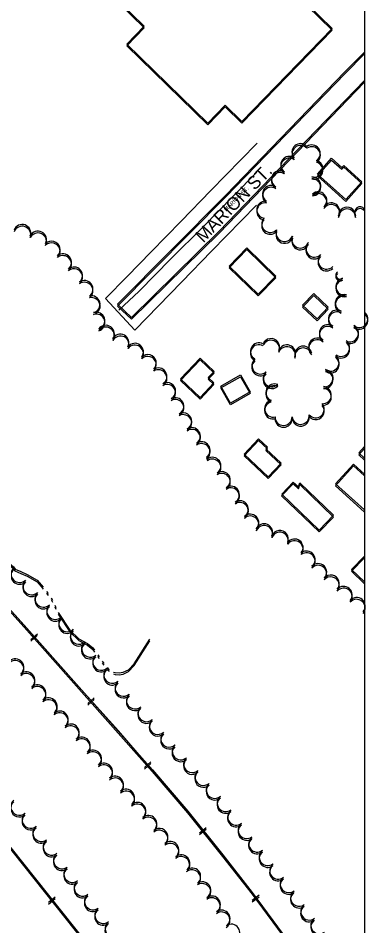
# Model space of a CAD drawing. Extents: x -25029 to 2274964, y -81170 to 687028.
# Drawn here: x 14847 to 15255, y -66960 to -65900 of the extents above; entities that cross this region are included whole.
import ezdxf

# ---------------------------------------------------------------- set-up
doc = ezdxf.new("R2010")
doc.units = 0
for name, color, linetype in [('60', 7, 'Continuous'), ('81911BEA - RW_X_Fee_RW', 7, 'Continuous'), ('BLDG', 7, 'Continuous'), ('GE_X_CL_2000', 7, 'Continuous'), ('RD_X_RR_1', 7, 'Continuous'), ('ROAD', 7, 'Continuous'), ('ROAD-NAME', 7, 'Continuous'), ('RR', 7, 'Continuous'), ('TREES', 7, 'Continuous'), ('WATER', 7, 'Continuous')]:
    doc.layers.add(name, color=color, linetype=linetype)

msp = doc.modelspace()

# ---------------------------------------------------------------- linework, layer by layer
at = {"layer": '60'}
msp.add_lwpolyline([(10251.6, -64748.4), (15251.6, -64748.4), (15251.6, -68748.4), (10251.6, -68748.4)], close=True, dxfattribs=at)
at = {"layer": '81911BEA - RW_X_Fee_RW'}
msp.add_line((14949, -66227.6), (14983.2, -66264.4), dxfattribs=at)
for points in [[(14949, -66227.6), (14974.4, -66201.8), (15002.4, -66173.1), (15037.3, -66137.3), (15072.1, -66101.5), (15107, -66065.7), (15126, -66046.2)], [(14983.2, -66264.4), (15038.2, -66208), (15073, -66172.2), (15107.9, -66136.4), (15125.4, -66118.5)]]:
    msp.add_lwpolyline(points, dxfattribs=at)
at = {"layer": 'BLDG'}
for p, q in [((15238.7, -66420.9), (15251.6, -66432.6)), ((15238.7, -66423), (15251.6, -66434.7))]:
    msp.add_line(p, q, dxfattribs=at)
for points in [[(14682.5, -65549.4), (14712.4, -65578.5), (14706.3, -65584.9), (14685.3, -65564.4), (14665.7, -65584.5), (14675.5, -65594), (14540.5, -65732.5), (14605.1, -65795.5), (14760.5, -65635.9), (14754, -65629.6), (14759.3, -65624.1), (14774, -65638.4), (14745.7, -65667.5), (14994.1, -65909.5), (14973.8, -65930.4), (15068.4, -66022.5), (15088.7, -66001.6), (15108.3, -66020.6), (15213.8, -65912.2), (14759.8, -65470)], [(14682.6, -65551.4), (14712.5, -65580.5), (14706.4, -65586.9), (14685.4, -65566.4), (14665.8, -65586.5), (14675.6, -65596), (14540.6, -65734.5), (14605.2, -65797.5), (14760.6, -65637.9), (14754.1, -65631.6), (14759.4, -65626.1), (14774.1, -65640.5), (14745.7, -65669.5), (14994.2, -65911.5), (14973.8, -65932.4), (15068.4, -66024.5), (15088.8, -66003.6), (15108.3, -66022.6), (15213.9, -65914.2), (14759.9, -65472)], [(15213.1, -66063.7), (15225.1, -66074.5), (15227.2, -66072.2), (15248.5, -66091.1), (15229.9, -66111.9), (15196.6, -66082.2)], [(15213.1, -66065.8), (15225.2, -66076.6), (15227.2, -66074.2), (15248.5, -66093.2), (15229.9, -66114), (15196.6, -66084.2)], [(15114, -66168.3), (15147.8, -66201.2), (15127.2, -66222.4), (15093.4, -66189.6)], [(15114, -66170.4), (15147.8, -66203.3), (15127.2, -66224.5), (15093.4, -66191.6)], [(15192.3, -66221.8), (15209.1, -66237.7), (15196.1, -66251.4), (15179.3, -66235.4)], [(15192.3, -66223.9), (15209.1, -66239.8), (15196.1, -66253.5), (15179.3, -66237.5)], [(15059.5, -66297.2), (15075.8, -66312.7), (15069.1, -66319.7), (15075.7, -66325.9), (15059.5, -66343), (15036.6, -66321.2)], [(15059.5, -66299.2), (15075.8, -66314.7), (15069.1, -66321.7), (15075.7, -66328), (15059.5, -66345), (15036.6, -66323.2)], [(15106.6, -66316.8), (15117.9, -66336.4), (15095, -66349.6), (15083.8, -66330)], [(15106.6, -66318.9), (15117.9, -66338.5), (15095, -66351.6), (15083.8, -66332)], [(15127.9, -66391.4), (15138.1, -66401), (15136.4, -66402.9), (15154.2, -66419.7), (15139, -66435.8), (15110.9, -66409.3)], [(15127.9, -66393.4), (15138.1, -66403.1), (15136.4, -66405), (15154.2, -66421.8), (15139, -66437.9), (15110.9, -66411.4)], [(15168.3, -66443.9), (15174.3, -66449.7), (15176.1, -66444.9), (15215.2, -66482.7), (15198.4, -66500.1), (15154.7, -66458)], [(15168.3, -66441.9), (15174.3, -66447.6), (15176.1, -66442.8), (15215.2, -66480.6), (15198.4, -66498.1), (15154.8, -66455.9)]]:
    msp.add_lwpolyline(points, close=True, dxfattribs=at)
for points in [[(15251.6, -66414.1), (15244.9, -66407.9), (15251.6, -66400.5)], [(15251.6, -66416.2), (15244.9, -66410), (15251.6, -66402.6)], [(15251.7, -66474.2), (15251.4, -66474.5), (15217.7, -66444.1), (15238.7, -66420.9)], [(15251.6, -66476.2), (15251.3, -66476.6), (15217.7, -66446.2), (15238.7, -66423)]]:
    msp.add_lwpolyline(points, dxfattribs=at)
at = {"layer": 'GE_X_CL_2000'}
msp.add_lwpolyline([(15125.7, -66080), (15098.6, -66107.4), (15063.2, -66143.8), (15025.5, -66181.3), (14988.5, -66218.8), (14964.7, -66241)], dxfattribs=at)
at = {"layer": 'RD_X_RR_1'}
msp.add_lwpolyline([(15118.5, -66920.1), (15102.5, -66899.2), (15084.3, -66876.1), (15065.8, -66853.3), (15031.2, -66810.6), (14998.1, -66771.7), (14964.3, -66732.5), (14917.1, -66680.2), (14867.9, -66625.1), (14814.1, -66565), (14709.3, -66449.4), (14635.6, -66368.2), (14613.4, -66343.4), (14593.5, -66322.1), (14570.2, -66295.8), (14491.7, -66209.3), (14426.6, -66137), (14377.1, -66081.6), (14319.2, -66018.4), (14262.8, -65956.1), (14208.8, -65896.7), (14165.8, -65847.9), (14115.8, -65793.2), (14062.6, -65734.2)], dxfattribs=at)
at = {"layer": 'ROAD'}
for points in [[(15251.6, -65939.7), (15228.7, -65962.8), (15089.4, -66106.7), (14963.1, -66234.2), (14979.2, -66249.6), (15081.7, -66149), (15172.7, -66054.4), (15251.6, -65972.7)], [(15251.6, -65941.8), (15228.8, -65964.8), (15089.4, -66108.8), (14963.1, -66236.3), (14979.2, -66251.6), (15081.7, -66151.1), (15172.7, -66056.5), (15251.6, -65974.8)], [(15251.7, -66528.3), (15236.5, -66544), (15251.7, -66558.6)], [(15251.6, -66530.3), (15236.5, -66546), (15251.6, -66560.7)]]:
    msp.add_lwpolyline(points, dxfattribs=at)
at = {"layer": 'RR'}
for p, q in [((14861.9, -66625.7), (14869.4, -66619)), ((14861.9, -66627.7), (14869.3, -66621.1)), ((14928.2, -66702.5), (14935.7, -66695.9)), ((14928.3, -66700.5), (14935.8, -66693.8)), ((14994.6, -66777.3), (15002.1, -66770.7)), ((14994.7, -66775.3), (15002.1, -66768.6)), ((15058.8, -66853.6), (15066.6, -66847.3)), ((15058.9, -66851.5), (15066.7, -66845.3)), ((14882.4, -66934.8), (14890.2, -66928.5)), ((14882.5, -66932.7), (14890.3, -66926.5)), ((15120.4, -66932.1), (15128.5, -66926.2)), ((15120.5, -66930.1), (15128.5, -66924.1))]:
    msp.add_line(p, q, dxfattribs=at)
for points in [[(13826.3, -65472.5), (14076.7, -65750.1), (14304.8, -66002.3), (14582.9, -66309.7), (14854, -66609.2), (15003.8, -66778), (15045, -66826.2), (15085.9, -66877.2), (15120.2, -66921.3), (15161.9, -66977.7), (15238.3, -67088.4), (15251.7, -67108.4)], [(13826.4, -65474.4), (14076.8, -65752.1), (14304.8, -66004.3), (14582.9, -66311.7), (14853.9, -66611.3), (15003.7, -66780), (15044.9, -66828.2), (15085.8, -66879.3), (15120.2, -66923.4), (15161.8, -66979.7), (15238.2, -67090.5), (15251.6, -67110.5)], [(13794.6, -65561.9), (13949, -65754.8), (14132.5, -65984.4), (14275.5, -66163.2), (14514.7, -66463.6), (14792.6, -66811.8), (15048, -67132.5), (15251.8, -67387)], [(13794.7, -65563.8), (13949.1, -65756.7), (14132.5, -65986.3), (14275.5, -66165.2), (14514.7, -66465.5), (14792.5, -66813.9), (15047.9, -67134.6), (15251.6, -67389.1)]]:
    msp.add_lwpolyline(points, dxfattribs=at)
at = {"layer": 'TREES'}
for centre, radius, start, end in [((15176.8, -66056.6), 10, 42.2561, 222.2561), ((15176.9, -66058.7), 10, 42.2491, 222.2491), ((15189.9, -66058.1), 10, 304.7052, 124.7052), ((15190, -66060.2), 10, 304.6982, 124.6982), ((15163.7, -66071.5), 10, 54.6883, 234.6883), ((15163.7, -66073.5), 10, 54.6813, 234.6813), ((15192.8, -66075.9), 10, 253.6923, 73.6923), ((15192.8, -66078), 10, 253.6853, 73.6853), ((15152.9, -66088.3), 10, 60.1943, 240.1943), ((15152.9, -66090.4), 10, 60.1873, 240.1873), ((15190.4, -66095.5), 10, 272.1868, 92.1868), ((15190.4, -66097.6), 10, 272.1798, 92.1798), ((15142.5, -66105.4), 10, 57.0372, 237.0372), ((15142.5, -66107.5), 10, 57.0302, 237.0302), ((15197.5, -66112.9), 10, 311.9289, 131.9289), ((15197.5, -66115), 10, 311.9219, 131.9219), ((15135.6, -66123.7), 10, 81.8159, 261.8159), ((15135.7, -66125.7), 10, 81.8089, 261.8089), ((15212.6, -66125.7), 10, 328.1189, 148.1189), ((15212.7, -66127.7), 10, 328.1119, 148.1119), ((15231.1, -66130.8), 10, 0.8368, 180.8368), ((15231.1, -66132.9), 10, 0.8298, 180.8298), ((15246.4, -66126.8), 6.48, 35.9743, 215.9743), ((15246.4, -66128.9), 6.48, 35.9673, 215.9673), ((15141.5, -66140.4), 10, 136.995, 316.995), ((15141.5, -66142.5), 10, 136.988, 316.988), ((14851.7, -66151), 10, 340.3358, 160.3358), ((14851.7, -66153), 10, 340.3288, 160.3288), ((15158.1, -66151), 10, 157.7139, 337.7139), ((14870, -66158.8), 10, 333.1632, 153.1632), ((14870.1, -66160.9), 10, 333.1562, 153.1562), ((15158.1, -66153.1), 10, 157.7069, 337.7069), ((15176.6, -66158.5), 10, 158.3803, 338.3803), ((15176.7, -66160.6), 10, 158.3733, 338.3733), ((14886, -66170.5), 10, 314.5002, 134.5002), ((14886, -66172.5), 10, 314.4932, 134.4932), ((15193.1, -66169.2), 10, 135.4362, 315.4362), ((15193.1, -66171.3), 10, 135.4292, 315.4292), ((14899.3, -66185.3), 10, 309.396, 129.396), ((14899.3, -66187.4), 10, 309.389, 129.389), ((15207.3, -66183.2), 10, 135.4362, 315.4362), ((15207.3, -66185.3), 10, 135.4292, 315.4292), ((14912.2, -66200.7), 10, 310.4045, 130.4045), ((14912.2, -66202.7), 10, 310.3975, 130.3975), ((15222.9, -66200), 4.83, 127.9957, 307.9957), ((15222.9, -66202.1), 4.83, 127.9887, 307.9887), ((14924.4, -66216.5), 10, 305.3881, 125.3881), ((14924.4, -66218.5), 10, 305.3811, 125.3811), ((15228.1, -66213.5), 10, 103.3439, 283.3439), ((15228.2, -66215.6), 10, 103.3369, 283.3369), ((14932.6, -66234.3), 10, 284.0265, 104.0265), ((14932.7, -66236.4), 10, 284.0195, 104.0195), ((15227.4, -66232.8), 10, 72.4199, 252.4199), ((15227.4, -66234.9), 10, 72.4129, 252.4129), ((14938.2, -66253.5), 10, 288.0418, 108.0418), ((15219.5, -66251), 10, 60.5356, 240.5356), ((15219.5, -66253.1), 10, 60.5286, 240.5286), ((15245.4, -66251.3), 10, 231.7256, 51.7256), ((14938.2, -66255.6), 10, 288.0348, 108.0348), ((15245.4, -66253.4), 10, 231.7186, 51.7186), ((14949.4, -66268.8), 10, 324.6674, 144.6674), ((14949.4, -66270.9), 10, 324.6604, 144.6604), ((15208.8, -66267.9), 10, 54.966, 234.966), ((15208.8, -66270), 10, 54.959, 234.959), ((15234.6, -66268), 10, 242.5119, 62.5119), ((15234.6, -66270.1), 10, 242.5049, 62.5049), ((14966.4, -66279.2), 10, 332.5319, 152.5319), ((14966.5, -66281.3), 10, 332.5249, 152.5249), ((15142.3, -66284.3), 10, 337.9786, 157.9786), ((15196.4, -66283.6), 10, 48.3719, 228.3719), ((14983.3, -66289.8), 10, 322.9366, 142.9366), ((14983.3, -66291.9), 10, 322.9296, 142.9296), ((15128.2, -66289.3), 10, 61.5718, 241.5718), ((15128.2, -66291.4), 10, 61.5648, 241.5648), ((15142.3, -66286.3), 10, 337.9716, 157.9716), ((15160.9, -66291.6), 10, 339.085, 159.085), ((15160.9, -66293.7), 10, 339.078, 159.078), ((15180, -66293.1), 10, 11.7854, 191.7854), ((15180, -66295.2), 10, 11.7784, 191.7784), ((15196.4, -66285.7), 10, 48.3649, 228.3649), ((15224.2, -66285.1), 10, 234.7678, 54.7678), ((15224.2, -66287.1), 10, 234.7608, 54.7608), ((14998.3, -66303), 10, 314.3379, 134.3379), ((14998.3, -66305.1), 10, 314.3309, 134.3309), ((15211.8, -66302.4), 10, 234.2227, 54.2227), ((15211.9, -66304.5), 10, 234.2157, 54.2157), ((15218.1, -66293.8), 0.66, 234.2227, 54.2227), ((15218.1, -66295.9), 0.66, 234.2157, 54.2157), ((15130, -66305.7), 10, 130.4723, 310.4723), ((15130, -66307.8), 10, 130.4653, 310.4653), ((15010.7, -66318.6), 10, 302.6782, 122.6782), ((15010.7, -66320.7), 10, 302.6712, 122.6712), ((15143.3, -66320.6), 10, 133.1488, 313.1488), ((15143.3, -66322.7), 10, 133.1418, 313.1418), ((15204.8, -66320.5), 10, 262.8599, 82.8599), ((15204.8, -66322.5), 10, 262.8529, 82.8529), ((15020.9, -66335.7), 10, 299.2406, 119.2406), ((15020.9, -66337.8), 10, 299.2336, 119.2336), ((15146.3, -66337.2), 10, 67.4703, 247.4703), ((15146.3, -66339.2), 10, 67.4633, 247.4633), ((15202.8, -66340.4), 10, 266, 86), ((15202.8, -66342.4), 10, 265.993, 85.993), ((15030.5, -66353.3), 10, 298.0705, 118.0705), ((15030.5, -66355.3), 10, 298.0635, 118.0635), ((15144.8, -66356.1), 10, 103.2159, 283.2159), ((15144.8, -66358.2), 10, 103.2089, 283.2089), ((15194.5, -66356.8), 10, 220.4228, 40.4228), ((15194.5, -66358.9), 10, 220.4158, 40.4158), ((15039.7, -66371), 10, 296.7548, 116.7548), ((15039.7, -66373.1), 10, 296.7478, 116.7478), ((15157, -66365.8), 10, 180.386, 0.386), ((15157, -66367.9), 10, 180.379, 0.379), ((15177, -66364.5), 10, 186.9857, 6.9857), ((15177, -66366.6), 10, 186.9787, 6.9787), ((15049.8, -66388.3), 10, 303.7373, 123.7373), ((15049.8, -66390.3), 10, 303.7303, 123.7303), ((15061.1, -66404.8), 10, 304.9321, 124.9321), ((15061.1, -66406.9), 10, 304.9251, 124.9251), ((15067.4, -66413.9), 1.12, 304.9688, 124.9688), ((15073.8, -66423), 10, 304.9688, 124.9688), ((15067.4, -66416), 1.12, 304.9618, 124.9618), ((15073.8, -66425.1), 10, 304.9618, 124.9618), ((15084.8, -66439.7), 10, 302.0021, 122.0021), ((15084.8, -66441.8), 10, 301.9951, 121.9951), ((15095.4, -66456.7), 10, 301.7971, 121.7971), ((15095.4, -66458.7), 10, 301.7901, 121.7901), ((15105.9, -66473.7), 10, 301.7971, 121.7971), ((15105.9, -66475.7), 10, 301.7901, 121.7901), ((15118.1, -66489.4), 10, 313.8201, 133.8201), ((15118.1, -66491.5), 10, 313.8131, 133.8131), ((15134.2, -66502.6), 10, 336.6877, 156.6877), ((15134.2, -66500.6), 10, 336.6947, 156.6947), ((15152.6, -66508.4), 10, 337.1006, 157.1006), ((15152.6, -66510.5), 10, 337.0936, 157.0936), ((15169.8, -66518.4), 10, 322.4527, 142.4527), ((15169.8, -66520.5), 10, 322.4457, 142.4457), ((15183.9, -66532.4), 10, 308.1807, 128.1807), ((15183.9, -66534.4), 10, 308.1737, 128.1737), ((15197.4, -66547.1), 10, 316.7114, 136.7114), ((15197.3, -66549.1), 10, 316.7044, 136.7044), ((14848.6, -66551.3), 10, 134.0732, 314.0732), ((14848.7, -66549.2), 10, 134.0802, 314.0802), ((15212.1, -66560.5), 10, 318.6973, 138.6973), ((14862.6, -66563.6), 10, 134.0802, 314.0802), ((14862.6, -66565.6), 10, 134.0732, 314.0732), ((15212.1, -66562.6), 10, 318.6903, 138.6903), ((14876.5, -66578), 10, 134.0802, 314.0802), ((15227.2, -66575.8), 10, 319.0677, 139.0677), ((15227.2, -66573.7), 10, 319.0747, 139.0747), ((14876.5, -66580), 10, 134.0732, 314.0732), ((15242.3, -66588.8), 10, 319.2323, 139.2323), ((15242.3, -66586.8), 10, 319.2393, 139.2393), ((14890.4, -66592.3), 10, 134.0802, 314.0802), ((14890.4, -66594.4), 10, 134.0732, 314.0732), ((14904.3, -66606.7), 10, 134.0802, 314.0802), ((14904.3, -66608.7), 10, 134.0732, 314.0732), ((14918, -66621.3), 10, 131.938, 311.938), ((14917.9, -66623.4), 10, 131.931, 311.931), ((14931.1, -66636.4), 10, 130.1768, 310.1768), ((14931.1, -66638.5), 10, 130.1698, 310.1698), ((14944, -66651.7), 10, 130.1768, 310.1768), ((14944, -66653.7), 10, 130.1698, 310.1698), ((14843.6, -66658.3), 10, 310.3628, 130.3628), ((14843.6, -66660.4), 10, 310.3558, 130.3558), ((14856.6, -66673.6), 10, 310.3628, 130.3628), ((14856.5, -66675.6), 10, 310.3558, 130.3558), ((14956.9, -66666.9), 10, 130.4329, 310.4329), ((14956.9, -66669), 10, 130.4259, 310.4259), ((14970.1, -66682), 10, 131.8963, 311.8963), ((14970.1, -66684), 10, 131.8893, 311.8893), ((14869.5, -66688.8), 10, 310.3628, 130.3628), ((14869.5, -66690.8), 10, 310.3558, 130.3558), ((14882.5, -66704), 10, 310.3628, 130.3628), ((14882.4, -66706.1), 10, 310.3558, 130.3558), ((14983.4, -66698.9), 10, 131.8893, 311.8893), ((14983.5, -66696.9), 10, 131.8963, 311.8963), ((14895.4, -66719.3), 10, 310.3628, 130.3628), ((14996.8, -66711.8), 10, 131.8963, 311.8963), ((14996.8, -66713.8), 10, 131.8893, 311.8893), ((14895.4, -66721.3), 10, 310.3558, 130.3558), ((15010.2, -66726.7), 10, 131.8963, 311.8963), ((14908.4, -66734.5), 10, 310.3628, 130.3628), ((14908.3, -66736.6), 10, 310.3558, 130.3558), ((15010.1, -66728.7), 10, 131.8893, 311.8893), ((14921.3, -66751.8), 10, 310.3558, 130.3558), ((14921.3, -66749.8), 10, 310.3628, 130.3628), ((15023.5, -66741.5), 10, 131.8963, 311.8963), ((15023.5, -66743.6), 10, 131.8893, 311.8893), ((15036.8, -66758.5), 10, 131.8893, 311.8893), ((15036.9, -66756.4), 10, 131.8963, 311.8963), ((14934.3, -66765), 10, 310.3628, 130.3628), ((14934.2, -66767), 10, 310.3558, 130.3558), ((14947.2, -66782.3), 10, 310.3558, 130.3558), ((14947.2, -66780.2), 10, 310.3628, 130.3628), ((15050.2, -66771.3), 10, 131.8963, 311.8963), ((15050.2, -66773.4), 10, 131.8893, 311.8893), ((15063.4, -66788.4), 10, 131.1229, 311.1229), ((15063.5, -66786.3), 10, 131.1299, 311.1299), ((14960.2, -66795.5), 10, 310.3628, 130.3628), ((14960.1, -66797.5), 10, 310.3558, 130.3558), ((15076.6, -66801.4), 10, 131.1298, 311.1298), ((14973.1, -66812.8), 10, 310.3558, 130.3558), ((14973.1, -66810.7), 10, 310.3628, 130.3628), ((15076.6, -66803.4), 10, 131.1227, 311.1227), ((14848.4, -66821.1), 10, 130.9945, 310.9945), ((14848.4, -66823.1), 10, 130.9875, 310.9875), ((14986.1, -66826), 10, 310.3628, 130.3628), ((15089.3, -66818.8), 10, 127.9004, 307.9004), ((15089.4, -66816.8), 10, 127.9074, 307.9074), ((14986, -66828), 10, 310.3558, 130.3558), ((15101.7, -66832.6), 10, 127.9074, 307.9074), ((14861.5, -66838.2), 10, 130.9875, 310.9875), ((14861.6, -66836.2), 10, 130.9945, 310.9945), ((14999, -66843.3), 10, 310.3558, 130.3558), ((14999, -66841.2), 10, 310.3628, 130.3628), ((15101.6, -66834.6), 10, 127.9004, 307.9004), ((14874.1, -66853.7), 10, 127.1343, 307.1343), ((14874.2, -66851.7), 10, 127.1413, 307.1413), ((15012, -66856.5), 10, 310.0899, 130.09), ((15113.9, -66848.3), 10, 127.9074, 307.9074), ((15113.9, -66850.4), 10, 127.9004, 307.9004), ((15011.9, -66858.5), 10, 310.0829, 130.083), ((15126.2, -66864.1), 10, 127.9074, 307.9074), ((15126.2, -66866.2), 10, 127.9004, 307.9004), ((14886.2, -66867.7), 10, 127.0491, 307.0491), ((14886.2, -66869.7), 10, 127.0421, 307.0421), ((15024.7, -66873.9), 10, 309.4598, 129.4598), ((15024.8, -66871.8), 10, 309.4668, 129.4668), ((14898.2, -66885.7), 10, 127.0421, 307.0421), ((14898.3, -66883.6), 10, 127.0491, 307.0491), ((15037.4, -66889.3), 10, 309.4598, 129.4598), ((15037.5, -66887.3), 10, 309.4668, 129.4668), ((15138.5, -66879.9), 10, 127.9074, 307.9074), ((15138.5, -66882), 10, 127.9004, 307.9004), ((15150.7, -66897.7), 10, 127.9004, 307.9004), ((15150.8, -66895.7), 10, 127.9074, 307.9074), ((14910.3, -66899.6), 10, 127.0491, 307.0491), ((14910.3, -66901.6), 10, 127.0421, 307.0421), ((15050.2, -66902.7), 10, 309.4668, 129.4668), ((15050.1, -66904.8), 10, 309.4598, 129.4598), ((14922.3, -66917.6), 10, 127.0421, 307.0421), ((14922.4, -66915.5), 10, 127.0491, 307.0491), ((15062, -66918.8), 10, 303.3812, 123.3812), ((15062, -66920.8), 10, 303.3742, 123.3742), ((15163, -66913.5), 10, 127.9004, 307.9004), ((15163.1, -66911.5), 10, 127.9074, 307.9074), ((15175.1, -66929.5), 10, 126.3924, 306.3924), ((15175.2, -66927.4), 10, 126.3994, 306.3994), ((14934.3, -66933.5), 10, 127.0421, 307.0421), ((14934.4, -66931.5), 10, 127.0491, 307.0491), ((15073.2, -66935.4), 10, 304.1809, 124.1809), ((15073.1, -66937.5), 10, 304.1739, 124.1739), ((14946.4, -66949.5), 10, 127.0421, 307.0421), ((14946.5, -66947.5), 10, 127.0491, 307.0491), ((15084.5, -66951.9), 10, 304.7727, 124.7727), ((15186.9, -66945.6), 10, 126.2722, 306.2722), ((15187, -66943.5), 10, 126.2792, 306.2792), ((15084.4, -66954), 10, 304.7657, 124.7657), ((15198.8, -66961.7), 10, 126.2722, 306.2722), ((15198.9, -66959.6), 10, 126.2792, 306.2792), ((14958.4, -66965.5), 10, 127.0421, 307.0421), ((14958.5, -66963.4), 10, 127.0491, 307.0491), ((15095.9, -66968.3), 10, 304.7727, 124.7727)]:
    msp.add_arc(centre, radius, start, end, dxfattribs=at)
at = {"layer": 'WATER'}
for p, q in [((14880, -66571.8), (14882, -66574.2)), ((14880.1, -66569.7), (14882, -66572.2)), ((14885.7, -66577.2), (14887, -66580)), ((14885.7, -66579.2), (14887, -66582)), ((14889.7, -66587.7), (14891.1, -66590.5)), ((14889.8, -66585.6), (14891.1, -66588.4)), ((14939.8, -66645.6), (14941.6, -66648.1)), ((14939.9, -66643.5), (14941.6, -66646.1)), ((14945.2, -66651.2), (14947, -66653.8)), ((14945.2, -66653.3), (14946.9, -66655.8))]:
    msp.add_line(p, q, dxfattribs=at)
for points in [[(14828.9, -66526.4), (14831.7, -66531.6), (14834.6, -66534.9), (14841.4, -66541), (14843.3, -66543.6), (14850.1, -66546.4), (14857.5, -66549.9), (14869.1, -66556.5), (14873.9, -66561.9), (14876.2, -66564.8)], [(14828.9, -66528.4), (14831.6, -66533.6), (14834.5, -66536.9), (14841.4, -66543), (14843.2, -66545.6), (14850.1, -66548.5), (14857.5, -66551.9), (14869.1, -66558.5), (14873.8, -66564), (14876.1, -66566.9)], [(14893.8, -66594.1), (14894.4, -66595.3), (14907.2, -66614.7), (14917.8, -66624.9), (14928.1, -66630.4), (14934.3, -66635.5), (14936.3, -66638.4)], [(14893.8, -66596.1), (14894.4, -66597.3), (14907.2, -66616.7), (14917.8, -66627), (14928.1, -66632.5), (14934.3, -66637.6), (14936.3, -66640.4)], [(14958.5, -66663.9), (14960.3, -66664.5), (14965.1, -66664.8), (14969.5, -66664.1), (14975.7, -66661.2), (14982.3, -66654.2), (15000.7, -66625.3)], [(14958.5, -66666), (14960.3, -66666.5), (14965.1, -66666.9), (14969.5, -66666.1), (14975.7, -66663.2), (14982.3, -66656.3), (15000.7, -66627.4)], [(14951, -66658.6), (14952.6, -66660.4), (14953.2, -66660.8)], [(14951, -66660.6), (14952.6, -66662.5), (14953.1, -66662.9)]]:
    msp.add_lwpolyline(points, dxfattribs=at)

# ---------------------------------------------------------------- texts
at = {"layer": 'ROAD-NAME'}
for height, rotation, p in [(15, 45.6174, (15063.3, -66163.2)), (4.68, 45.6244, (15090.2, -66126.2))]:
    msp.add_text('MARION ST.', height=height, rotation=rotation, dxfattribs=at).set_placement(p)

doc.saveas('drawing.dxf')
